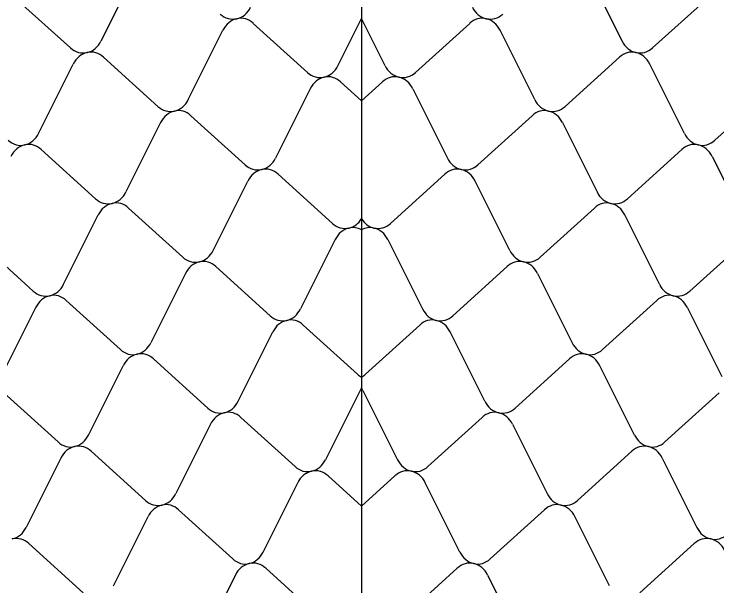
# Model space of a CAD drawing. Extents: x 638850 to 644908, y 297188 to 298900.
# Drawn here: x 640420.08 to 640451.14, y 297983.58 to 298008.84 of the extents above; entities that cross this region are included whole.
import ezdxf

# ---------------------------------------------------------------- set-up
doc = ezdxf.new("R2010")
doc.units = 0
doc.layers.add('3', color=7, linetype='Continuous')
doc.layers.add('5', color=7, linetype='Continuous')

msp = doc.modelspace()

# ---------------------------------------------------------------- linework, layer by layer
at = {"layer": '3'}
msp.add_line((640435.433, 298016.795), (640435.433, 297809.412), dxfattribs=at)
at = {"layer": '5'}
for p, q in [((640425.453, 298010.712), (640423.918, 298007.648)), ((640445.413, 298010.712), (640446.948, 298007.648)), ((640422.579, 298007.345), (640420.178, 298009.519)), ((640448.287, 298007.345), (640450.688, 298009.519)), ((640434.39, 298006.56), (640435.433, 298008.642)), ((640436.476, 298006.56), (640435.433, 298008.642)), ((640430.65, 298008.431), (640433.051, 298006.257)), ((640440.216, 298008.431), (640437.815, 298006.257)), ((640427.776, 298005.064), (640429.311, 298008.128)), ((640443.09, 298005.064), (640441.555, 298008.128)), ((640424.036, 298006.935), (640426.437, 298004.761)), ((640446.83, 298006.935), (640444.429, 298004.761)), ((640421.162, 298003.568), (640422.697, 298006.632)), ((640449.703, 298003.568), (640448.169, 298006.632)), ((640435.433, 298005.009), (640434.508, 298005.847)), ((640435.433, 298005.009), (640436.358, 298005.847)), ((640433.169, 298005.544), (640431.634, 298002.48)), ((640437.697, 298005.544), (640439.231, 298002.48)), ((640453.444, 298005.439), (640451.042, 298003.265)), ((640430.295, 298002.177), (640427.894, 298004.351)), ((640440.571, 298002.177), (640442.972, 298004.351)), ((640426.555, 298004.048), (640425.021, 298000.984)), ((640444.311, 298004.048), (640445.845, 298000.984)), ((640423.681, 298000.681), (640421.28, 298002.856)), ((640447.184, 298000.681), (640449.585, 298002.856)), ((640450.925, 298002.553), (640452.459, 297999.489)), ((640431.752, 298001.767), (640434.153, 297999.593)), ((640439.114, 298001.767), (640436.713, 297999.593)), ((640428.879, 297998.4), (640430.413, 298001.465)), ((640441.987, 297998.4), (640440.453, 298001.465)), ((640425.138, 298000.272), (640427.539, 297998.098)), ((640445.727, 298000.272), (640443.326, 297998.098)), ((640422.265, 297996.905), (640423.799, 297999.969)), ((640448.601, 297996.905), (640447.067, 297999.969)), ((640418.525, 297998.776), (640420.926, 297996.602)), ((640434.271, 297998.881), (640432.737, 297995.817)), ((640436.595, 297998.881), (640438.129, 297995.817)), ((640452.341, 297998.776), (640449.94, 297996.602)), ((640431.397, 297995.514), (640428.996, 297997.688)), ((640439.468, 297995.514), (640441.869, 297997.688)), ((640427.657, 297997.385), (640426.123, 297994.321)), ((640443.208, 297997.385), (640444.743, 297994.321)), ((640424.784, 297994.018), (640422.383, 297996.192)), ((640446.082, 297994.018), (640448.483, 297996.192)), ((640421.044, 297995.889), (640419.509, 297992.825)), ((640449.822, 297995.889), (640451.357, 297992.825)), ((640432.855, 297995.104), (640435.256, 297992.93)), ((640438.011, 297995.104), (640435.61, 297992.93)), ((640429.981, 297991.737), (640431.515, 297994.801)), ((640440.885, 297991.737), (640439.35, 297994.801)), ((640426.241, 297993.608), (640428.642, 297991.434)), ((640444.625, 297993.608), (640442.224, 297991.434)), ((640423.367, 297990.241), (640424.902, 297993.305)), ((640447.499, 297990.241), (640445.964, 297993.305)), ((640435.373, 297992.217), (640433.839, 297989.153)), ((640435.492, 297992.217), (640437.027, 297989.153)), ((640419.627, 297992.112), (640422.028, 297989.938)), ((640451.239, 297992.112), (640448.838, 297989.938)), ((640432.5, 297988.85), (640430.099, 297991.024)), ((640438.366, 297988.85), (640440.767, 297991.024)), ((640428.76, 297990.721), (640427.225, 297987.657)), ((640442.106, 297990.721), (640443.641, 297987.657)), ((640425.886, 297987.355), (640423.485, 297989.529)), ((640444.98, 297987.355), (640447.381, 297989.529)), ((640422.146, 297989.226), (640420.611, 297986.162)), ((640448.72, 297989.226), (640450.255, 297986.162)), ((640433.957, 297988.44), (640435.433, 297987.104)), ((640436.909, 297988.44), (640435.433, 297987.104)), ((640431.083, 297985.074), (640432.618, 297988.138)), ((640439.783, 297985.074), (640438.248, 297988.138)), ((640427.343, 297986.945), (640429.744, 297984.771)), ((640443.523, 297986.945), (640441.122, 297984.771)), ((640424.469, 297983.578), (640426.004, 297986.642)), ((640446.396, 297983.578), (640444.862, 297986.642)), ((640420.729, 297985.449), (640423.13, 297983.275)), ((640450.137, 297985.449), (640447.736, 297983.275)), ((640433.602, 297982.187), (640431.201, 297984.361)), ((640437.264, 297982.187), (640439.665, 297984.361)), ((640429.862, 297984.058), (640428.327, 297980.994)), ((640441.004, 297984.058), (640442.538, 297980.994))]:
    msp.add_line(p, q, dxfattribs=at)
for centre, major_axis, start_param, end_param in [((640429.763, 298009.595), (0.079, 0.976), 3.414385, 4.305406), ((640441.103, 298009.595), (-0.079, 0.976), 1.977779, 2.8688), ((640429.763, 298009.595), (0.079, 0.976), 2.523363, 3.414385), ((640430.08, 298007.677), (0.079, 0.976), 0.272792, 1.163814), ((640430.08, 298007.677), (0.079, 0.976), 5.664956, 6.555978), ((640440.786, 298007.677), (-0.079, 0.976), 6.010393, 6.901414), ((640441.103, 298009.595), (-0.079, 0.976), 2.8688, 3.759822), ((640440.786, 298007.677), (-0.079, 0.976), 5.119372, 6.010393), ((640423.149, 298008.099), (0.079, 0.976), 3.414385, 4.305406), ((640447.717, 298008.099), (-0.079, 0.976), 1.977779, 2.8688), ((640423.149, 298008.099), (0.079, 0.976), 2.523363, 3.414385), ((640423.466, 298006.181), (0.079, 0.976), 0.272792, 1.163814), ((640423.466, 298006.181), (0.079, 0.976), 5.664956, 6.555978), ((640447.4, 298006.181), (-0.079, 0.976), 6.010393, 6.901414), ((640447.717, 298008.099), (-0.079, 0.976), 2.8688, 3.759822), ((640447.4, 298006.181), (-0.079, 0.976), 5.119372, 6.010393), ((640433.621, 298007.011), (0.079, 0.976), 3.414385, 4.305406), ((640437.245, 298007.011), (-0.079, 0.976), 1.977779, 2.8688), ((640433.621, 298007.011), (0.079, 0.976), 2.523363, 3.414385), ((640437.245, 298007.011), (-0.079, 0.976), 2.8688, 3.759822), ((640433.938, 298005.093), (0.079, 0.976), 0.272792, 1.163814), ((640433.938, 298005.093), (0.079, 0.976), 5.664956, 6.555978), ((640436.928, 298005.093), (-0.079, 0.976), 6.010393, 6.901414), ((640436.928, 298005.093), (-0.079, 0.976), 5.119372, 6.010393), ((640427.007, 298005.515), (0.079, 0.976), 3.414385, 4.305406), ((640443.859, 298005.515), (-0.079, 0.976), 1.977779, 2.8688), ((640427.007, 298005.515), (0.079, 0.976), 2.523363, 3.414385), ((640427.324, 298003.597), (0.079, 0.976), 5.664956, 6.555978), ((640443.542, 298003.597), (-0.079, 0.976), 6.010393, 6.901414), ((640443.859, 298005.515), (-0.079, 0.976), 2.8688, 3.759822), ((640427.324, 298003.597), (0.079, 0.976), 0.272792, 1.163814), ((640443.542, 298003.597), (-0.079, 0.976), 5.119372, 6.010393), ((640420.393, 298004.019), (0.079, 0.976), 3.414385, 4.305406), ((640450.473, 298004.019), (-0.079, 0.976), 1.977779, 2.8688), ((640420.393, 298004.019), (0.079, 0.976), 2.523363, 3.414385), ((640420.71, 298002.102), (0.079, 0.976), 0.272792, 1.163814), ((640420.71, 298002.102), (0.079, 0.976), 5.664956, 6.555978), ((640450.155, 298002.102), (-0.079, 0.976), 6.010393, 6.901414), ((640450.473, 298004.019), (-0.079, 0.976), 2.8688, 3.759822), ((640450.155, 298002.102), (-0.079, 0.976), 5.119372, 6.010393), ((640430.865, 298002.931), (0.079, 0.976), 3.414385, 4.305406), ((640440.001, 298002.931), (-0.079, 0.976), 1.977779, 2.8688), ((640430.865, 298002.931), (0.079, 0.976), 2.523363, 3.414385), ((640440.001, 298002.931), (-0.079, 0.976), 2.8688, 3.759822), ((640431.182, 298001.013), (0.079, 0.976), 0.272792, 1.163814), ((640431.182, 298001.013), (0.079, 0.976), 5.664956, 6.555978), ((640439.683, 298001.013), (-0.079, 0.976), 6.010393, 6.901414), ((640439.683, 298001.013), (-0.079, 0.976), 5.119372, 6.010393), ((640424.251, 298001.436), (0.079, 0.976), 3.414385, 4.305406), ((640446.615, 298001.436), (-0.079, 0.976), 1.977779, 2.8688), ((640424.251, 298001.436), (0.079, 0.976), 2.523363, 3.414385), ((640446.615, 298001.436), (-0.079, 0.976), 2.8688, 3.759822), ((640424.569, 297999.518), (0.079, 0.976), 0.272792, 1.163814), ((640424.569, 297999.518), (0.079, 0.976), 5.664956, 6.555978), ((640446.297, 297999.518), (-0.079, 0.976), 6.010393, 6.901414), ((640446.297, 297999.518), (-0.079, 0.976), 5.119372, 6.010393), ((640434.723, 298000.347), (0.079, 0.976), 3.414385, 4.177774), ((640436.143, 298000.347), (-0.079, 0.976), 2.105412, 2.8688), ((640434.723, 298000.347), (0.079, 0.976), 2.523363, 3.414385), ((640435.04, 297998.43), (0.079, 0.976), 0.272792, 1.163814), ((640435.04, 297998.43), (0.079, 0.976), 5.908726, 6.555978), ((640435.825, 297998.43), (-0.079, 0.976), 6.010393, 6.657645), ((640436.143, 298000.347), (-0.079, 0.976), 2.8688, 3.759822), ((640435.825, 297998.43), (-0.079, 0.976), 5.119372, 6.010393), ((640428.109, 297998.852), (0.079, 0.976), 3.414385, 4.305406), ((640442.757, 297998.852), (-0.079, 0.976), 1.977779, 2.8688), ((640428.109, 297998.852), (0.079, 0.976), 2.523363, 3.414385), ((640442.757, 297998.852), (-0.079, 0.976), 2.8688, 3.759822), ((640428.427, 297996.934), (0.079, 0.976), 0.272792, 1.163814), ((640428.427, 297996.934), (0.079, 0.976), 5.664956, 6.555978), ((640442.439, 297996.934), (-0.079, 0.976), 6.010393, 6.901414), ((640442.439, 297996.934), (-0.079, 0.976), 5.119372, 6.010393), ((640421.496, 297997.356), (0.079, 0.976), 3.414385, 4.305406), ((640449.37, 297997.356), (-0.079, 0.976), 1.977779, 2.8688), ((640421.496, 297997.356), (0.079, 0.976), 2.523363, 3.414385), ((640449.37, 297997.356), (-0.079, 0.976), 2.8688, 3.759822), ((640421.813, 297995.438), (0.079, 0.976), 0.272792, 1.163814), ((640421.813, 297995.438), (0.079, 0.976), 5.664956, 6.555978), ((640449.053, 297995.438), (-0.079, 0.976), 6.010393, 6.901414), ((640449.053, 297995.438), (-0.079, 0.976), 5.119372, 6.010393), ((640431.967, 297996.268), (0.079, 0.976), 3.414385, 4.305406), ((640438.898, 297996.268), (-0.079, 0.976), 1.977779, 2.8688), ((640431.967, 297996.268), (0.079, 0.976), 2.523363, 3.414385), ((640432.285, 297994.35), (0.079, 0.976), 0.272792, 1.163814), ((640432.285, 297994.35), (0.079, 0.976), 5.664956, 6.555978), ((640438.581, 297994.35), (-0.079, 0.976), 6.010393, 6.901414), ((640438.898, 297996.268), (-0.079, 0.976), 2.8688, 3.759822), ((640438.581, 297994.35), (-0.079, 0.976), 5.119372, 6.010393), ((640425.354, 297994.772), (0.079, 0.976), 2.523363, 3.414385), ((640425.354, 297994.772), (0.079, 0.976), 3.414385, 4.305406), ((640445.512, 297994.772), (-0.079, 0.976), 1.977779, 2.8688), ((640445.512, 297994.772), (-0.079, 0.976), 2.8688, 3.759822), ((640425.671, 297992.854), (0.079, 0.976), 0.272792, 1.163814), ((640425.671, 297992.854), (0.079, 0.976), 5.664956, 6.555978), ((640445.195, 297992.854), (-0.079, 0.976), 6.010393, 6.901414), ((640445.195, 297992.854), (-0.079, 0.976), 5.119372, 6.010393), ((640435.825, 297993.684), (0.079, 0.976), 2.523363, 2.767628), ((640435.04, 297993.684), (-0.079, 0.976), 3.515558, 3.759822), ((640436.143, 297991.766), (0.079, 0.976), 1.035427, 1.163814), ((640434.723, 297991.766), (-0.079, 0.976), 5.119372, 5.247759), ((640429.212, 297992.188), (0.079, 0.976), 3.414385, 4.305406), ((640441.654, 297992.188), (-0.079, 0.976), 1.977779, 2.8688), ((640429.212, 297992.188), (0.079, 0.976), 2.523363, 3.414385), ((640429.529, 297990.27), (0.079, 0.976), 0.272792, 1.163814), ((640429.529, 297990.27), (0.079, 0.976), 5.664956, 6.555978), ((640441.337, 297990.27), (-0.079, 0.976), 6.010393, 6.901414), ((640441.654, 297992.188), (-0.079, 0.976), 2.8688, 3.759822), ((640441.337, 297990.27), (-0.079, 0.976), 5.119372, 6.010393), ((640422.598, 297990.692), (0.079, 0.976), 3.414385, 4.305406), ((640448.268, 297990.692), (-0.079, 0.976), 1.977779, 2.8688), ((640422.598, 297990.692), (0.079, 0.976), 2.523363, 3.414385), ((640422.915, 297988.775), (0.079, 0.976), 0.272792, 1.163814), ((640422.915, 297988.775), (0.079, 0.976), 5.664956, 6.555978), ((640447.951, 297988.775), (-0.079, 0.976), 6.010393, 6.901414), ((640448.268, 297990.692), (-0.079, 0.976), 2.8688, 3.759822), ((640447.951, 297988.775), (-0.079, 0.976), 5.119372, 6.010393), ((640433.07, 297989.604), (0.079, 0.976), 3.414385, 4.305406), ((640437.796, 297989.604), (-0.079, 0.976), 1.977779, 2.8688), ((640433.07, 297989.604), (0.079, 0.976), 2.523363, 3.414385), ((640437.796, 297989.604), (-0.079, 0.976), 2.8688, 3.759822), ((640433.387, 297987.686), (0.079, 0.976), 0.272792, 1.163814), ((640433.387, 297987.686), (0.079, 0.976), 5.664956, 6.555978), ((640437.479, 297987.686), (-0.079, 0.976), 6.010393, 6.901414), ((640437.479, 297987.686), (-0.079, 0.976), 5.119372, 6.010393), ((640426.456, 297988.109), (0.079, 0.976), 3.414385, 4.305406), ((640444.41, 297988.109), (-0.079, 0.976), 1.977779, 2.8688), ((640426.456, 297988.109), (0.079, 0.976), 2.523363, 3.414385), ((640426.773, 297986.191), (0.079, 0.976), 5.664956, 6.555978), ((640444.093, 297986.191), (-0.079, 0.976), 6.010393, 6.901414), ((640444.41, 297988.109), (-0.079, 0.976), 2.8688, 3.759822), ((640426.773, 297986.191), (0.079, 0.976), 0.272792, 1.163814), ((640444.093, 297986.191), (-0.079, 0.976), 5.119372, 6.010393), ((640419.842, 297986.613), (0.079, 0.976), 3.414385, 4.305406), ((640451.024, 297986.613), (-0.079, 0.976), 1.977779, 2.8688), ((640420.159, 297984.695), (0.079, 0.976), 5.664956, 6.555978), ((640450.707, 297984.695), (-0.079, 0.976), 6.010393, 6.901414), ((640451.024, 297986.613), (-0.079, 0.976), 2.8688, 3.759822), ((640450.707, 297984.695), (-0.079, 0.976), 5.119372, 6.010393), ((640430.314, 297985.525), (0.079, 0.976), 3.414385, 4.305406), ((640440.552, 297985.525), (-0.079, 0.976), 1.977779, 2.8688), ((640430.314, 297985.525), (0.079, 0.976), 2.523363, 3.414385), ((640440.552, 297985.525), (-0.079, 0.976), 2.8688, 3.759822), ((640430.631, 297983.607), (0.079, 0.976), 0.272792, 1.163814), ((640430.631, 297983.607), (0.079, 0.976), 5.664956, 6.555978), ((640440.235, 297983.607), (-0.079, 0.976), 6.010393, 6.901414), ((640440.235, 297983.607), (-0.079, 0.976), 5.119372, 6.010393)]:
    msp.add_ellipse(centre, major_axis=major_axis, ratio=0.893529, start_param=start_param, end_param=end_param, dxfattribs=at)

doc.saveas('drawing.dxf')
